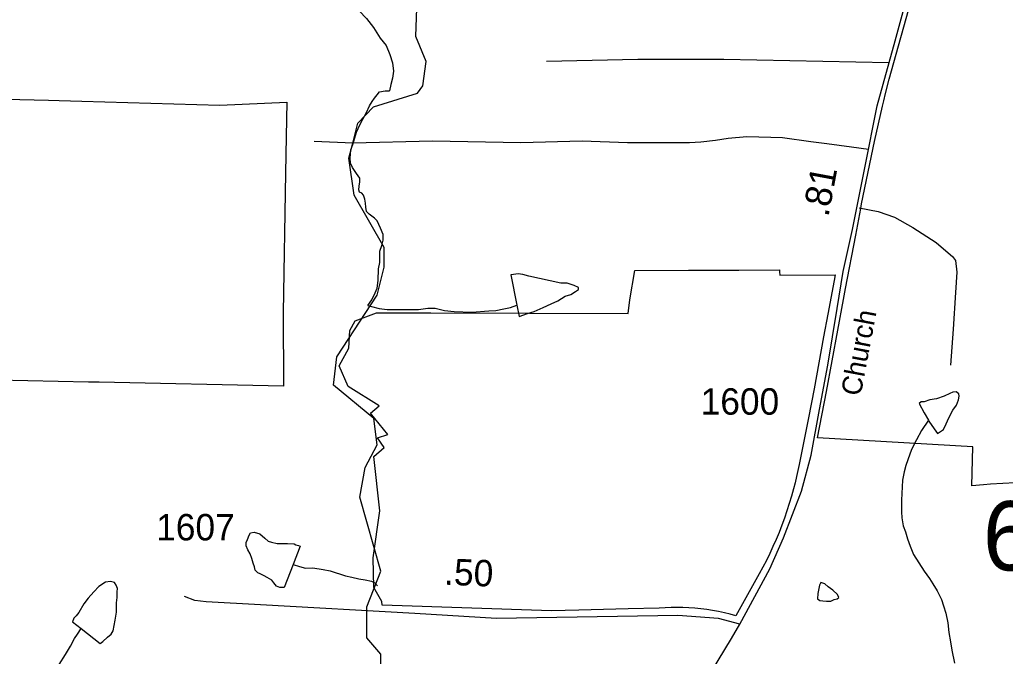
# Model space of a CAD drawing. Extents: x 2001466 to 2224147, y 644118 to 847247.
# Drawn here: x 2025404 to 2030071, y 741433 to 744449 of the extents above; entities that cross this region are included whole.
import ezdxf

# ---------------------------------------------------------------- set-up
doc = ezdxf.new("R2010")
doc.units = 0
for name, color, linetype in [('Exist Boundary Political City Limit New', 7, 'Continuous'), ('Exist Hydrographic Creek Single Shore', 7, 'Continuous'), ('Exist Hydrographic Misc Water Feature', 7, 'Continuous'), ('Exist Road Non-System Type 51', 7, 'Continuous'), ('Exist Road Secondary Mileage Hundredths English Label', 7, 'Continuous'), ('Exist Road Secondary Structure Standard Bridge Number Label', 7, 'Continuous'), ('Exist Road Secondary Type 51 Attributed', 7, 'Continuous'), ('Exist Road Secondary Type 51 Label', 7, 'Continuous'), ('Exist Road Secondary Type 51 Number Label', 7, 'Continuous'), ('Map Preparation Boundary City Limit Buffer Line', 7, 'Continuous')]:
    doc.layers.add(name, color=color, linetype=linetype)

msp = doc.modelspace()

# ---------------------------------------------------------------- linework, layer by layer
at = {"layer": 'Exist Boundary Political City Limit New'}
for points in [[(2030175.2, 742257.9), (2030000, 742248.8), (2029967.6, 742244.5), (2029911.8, 742239.7), (2029917.6, 742425.9), (2029180.8, 742467.8), (2029223.9, 742688), (2029304.5, 743123.6), (2029314.2, 743174.9), (2029362.5, 743428.4), (2029386.4, 743553.9), (2029390.6, 743576.4), (2029451, 743872.3), (2029489.6, 744039.3), (2029495.4, 744064.6), (2029503.8, 744098.9), (2029520.9, 744167.3), (2029634.6, 744574.3)], [(2025133, 744076.4), (2025540.9, 744066.6), (2025591.6, 744065.4), (2025698.8, 744062.1)], [(2025698.8, 744062.1), (2026351.5, 744043.4), (2026668.2, 744057.2), (2026665.6, 743895.6), (2026662.8, 743720.9), (2026651.9, 743062), (2026652.6, 742713.2), (2025780.2, 742731.1), (2025729.9, 742732.1), (2025153.8, 742743.8)], [(2029001.8, 743263.9), (2029001.9, 743254.9), (2029002.6, 743238.8), (2029265.5, 743239.8), (2029260.5, 743213.2), (2029230.4, 743053.8), (2029210.5, 742946.1), (2029165, 742699.6), (2029138.4, 742563.2), (2029113.4, 742435.6), (2029095, 742342.1), (2029089.1, 742312.9), (2029082.6, 742283.9), (2029075.6, 742254.9), (2029068.2, 742226.2), (2029058.5, 742191.2), (2029048.1, 742156.4), (2029037, 742121.8), (2029025.1, 742087.5), (2029012.6, 742053.4), (2028999.4, 742019.6), (2028985.4, 741986.1), (2028970.8, 741952.8), (2028955.5, 741919.9), (2028939.5, 741887.2), (2028922.9, 741855), (2028905.5, 741823.1), (2028795.6, 741625.1), (2028768.2, 741632.2), (2028740.8, 741638.8), (2028713, 741644.5), (2028685.1, 741649.5), (2028657.2, 741653.8), (2028629.1, 741657.3), (2028601, 741660.1), (2028572.8, 741662.1), (2028544.5, 741663.3), (2028516.2, 741663.9), (2028488, 741663.6), (2028459.6, 741662.6), (2028431.4, 741660.9), (2028285.6, 741657.4), (2028050.8, 741651.7), (2027921.9, 741648.6), (2027119.6, 741675.4), (2027119.4, 741692.8), (2027081.6, 741759.4), (2027077.4, 741899.3), (2027109, 742122.2), (2027080.5, 742379.8), (2027130.1, 742422), (2027099, 742467.8), (2027147.9, 742482.9), (2027065, 742584.1), (2027106.4, 742619.1), (2026958.6, 742710.9), (2026916.5, 742809.6), (2026963.2, 742891.8), (2026966.5, 742977), (2026992, 743022.5), (2027094, 743060.1), (2027350.8, 743059.2), (2028284.4, 743056.6), (2028292.2, 743121.7), (2028317.2, 743261.2), (2028570.6, 743262.4), (2028809.8, 743261.9), (2029001.8, 743263.9)]]:
    msp.add_lwpolyline(points, dxfattribs=at)
at = {"layer": 'Exist Hydrographic Creek Single Shore'}
for points in [[(2026981.3, 743863.6), (2027005.3, 743958.5), (2027079.3, 744035.7), (2027288.2, 744100.4), (2027313.2, 744136), (2027329.2, 744250.5), (2027279.2, 744369.6), (2027287.2, 744592.6), (2027396.3, 744859.4), (2027654.2, 745126.5), (2027929.2, 745334.1), (2028005.2, 745607.9)], [(2027048.3, 741647.4), (2027048.3, 741667.5), (2027114.3, 741836.8), (2027014.3, 742186.6), (2027039.3, 742327.1), (2027097.3, 742434.2), (2027080.3, 742559.3), (2026889.2, 742717.4), (2026905.4, 742851.6), (2027097.3, 743142.9), (2027130.3, 743276.8), (2027130.3, 743368.7), (2026988.2, 743617.7), (2026963.2, 743792), (2026981.3, 743863.6)], [(2026987.2, 739982.2), (2026990.3, 740087.1), (2026965.3, 740609.4), (2027023.3, 740785.4), (2026998.3, 740986), (2027114.3, 741269.1), (2027114.3, 741443), (2027048.3, 741519.8), (2027048.3, 741647.4)]]:
    msp.add_lwpolyline(points, dxfattribs=at)
at = {"layer": 'Exist Hydrographic Misc Water Feature'}
for points in [[(2026726.6, 744860.8), (2026751.2, 744834.9), (2026797.3, 744795.4), (2026829.5, 744777.5), (2026879.8, 744746.1), (2026900.1, 744720.3), (2026912.4, 744678.2), (2026926.5, 744631.9), (2026936.8, 744594), (2026938.8, 744570.2), (2026961.2, 744540.2), (2026987.4, 744514.2), (2027011.6, 744490.8), (2027045.7, 744454.8), (2027080.1, 744411.4), (2027110.4, 744361.6), (2027138.7, 744325.7), (2027156.8, 744283.5), (2027169.1, 744243.9), (2027173.4, 744205.3), (2027169.7, 744171.7), (2027161.9, 744141.5), (2027154.3, 744111.4)], [(2027053.2, 743094.6), (2027070.9, 743122.2), (2027086.7, 743154.6), (2027096.5, 743176.6), (2027102.2, 743212.6), (2027103.7, 743269.1), (2027109.6, 743298.6), (2027109.2, 743352.7), (2027119.1, 743378.8), (2027125, 743404.8), (2027124.8, 743431.1), (2027112.5, 743460.9), (2027104.5, 743479.1), (2027096.3, 743496.5), (2027084.2, 743509.1), (2027058.2, 743526.8), (2027046.1, 743540.2), (2027043.8, 743560.7), (2027041.8, 743578.8), (2027037.7, 743598.6), (2027031.5, 743616.7), (2027023.5, 743626.8), (2027013.5, 743631.9), (2027009.2, 743642.7), (2027011.2, 743660.7), (2027015.1, 743680.2), (2027014.7, 743698.3), (2026998.7, 743720), (2026980.6, 743748.3), (2026970.4, 743769.7), (2026968.3, 743791.9), (2026972, 743832.1), (2026981.9, 743858.1), (2026999.5, 743916), (2027015.1, 743950.1), (2027028.8, 743976.9), (2027046.9, 744008.6), (2027060.6, 744041.1), (2027072.5, 744060.5), (2027084.2, 744076.7), (2027096.3, 744092.8), (2027108.2, 744107.4), (2027134.2, 744110.9), (2027154.3, 744111.4)], [(2027758.2, 743096.7), (2027768.9, 743042.3), (2027808.9, 743056.3), (2027840.6, 743066.3), (2027882.7, 743085.1), (2027920.6, 743103.1), (2027952.4, 743117.3), (2027986.2, 743138.7), (2028014.3, 743147.2), (2028036.5, 743161.5), (2028050.2, 743171.1), (2028050.2, 743179.2), (2028030.1, 743189.5), (2027996.1, 743200.9), (2027966.3, 743200.6), (2027814, 743234.1), (2027786.1, 743242.1), (2027764.2, 743244.2), (2027742, 743242.1), (2027730.1, 743239.9), (2027758.2, 743096.7)], [(2027053.2, 743094.6), (2027070.5, 743089.4), (2027106.8, 743081.2), (2027144.5, 743075.5), (2027292.5, 743075.8), (2027336.6, 743082.2), (2027370.5, 743082.3), (2027414.7, 743070.8), (2027460.7, 743066.6), (2027544.7, 743063.2), (2027624.7, 743069.8), (2027658.8, 743071.6), (2027696.7, 743078.2), (2027728.7, 743085.7), (2027758.2, 743096.7)], [(2029706.6, 742550.7), (2029709.1, 742546.6), (2029733.5, 742510), (2029749.3, 742488.4), (2029777.4, 742506.7), (2029791.1, 742534.2), (2029803, 742562.7), (2029822.9, 742598.4), (2029838.9, 742622.7), (2029848.7, 742647.1), (2029852.6, 742665), (2029850.6, 742676.6), (2029838.7, 742685.1), (2029822.7, 742684.5), (2029808.5, 742678.3), (2029780.6, 742664.9), (2029744.5, 742652.5), (2029712.6, 742648.2), (2029686.7, 742638.1), (2029672.8, 742638.4), (2029662.3, 742630.4), (2029686.9, 742586.4), (2029706.6, 742550.7)], [(2029706.6, 742550.7), (2029674.4, 742503), (2029650.6, 742458.3), (2029627.1, 742412.1), (2029609.2, 742364.1), (2029599.6, 742336.4), (2029591.6, 742306.2), (2029584, 742267.8), (2029578.7, 742171.9), (2029578.9, 742117.8), (2029581.1, 742088.2), (2029587.7, 742050.4), (2029597.7, 742022.2), (2029608, 741990), (2029620.3, 741954.6), (2029636.5, 741914.8), (2029687.1, 741836.7), (2029711.5, 741800.9), (2029727.7, 741776.8), (2029747.8, 741743.6), (2029768.1, 741701.3), (2029778.4, 741671.6), (2029788.8, 741637.7), (2029799.1, 741591.6), (2029803.2, 741545.5), (2029811.6, 741501.9), (2029818, 741461.6), (2029830.5, 741399.8)], [(2026698.5, 741868.2), (2026655.8, 741759.1), (2026635.8, 741758.7), (2026619.8, 741764.8), (2026607.5, 741780.6), (2026597.6, 741793.1), (2026575.5, 741806.7), (2026561.5, 741814.4), (2026543.5, 741822.9), (2026531.4, 741828.9), (2026519.5, 741840.7), (2026515.2, 741856.3), (2026509.2, 741874.5), (2026503.1, 741896.8), (2026495.1, 741918.2), (2026484.8, 741936.5), (2026476.8, 741956.4), (2026476.8, 741971.9), (2026482.8, 741986.6), (2026490.6, 742006.1), (2026496.5, 742018.3), (2026514.8, 742020.4), (2026540.6, 742012.5), (2026564.8, 741993.1), (2026580.8, 741978.9), (2026596.8, 741972.8), (2026622.8, 741967.3), (2026642.7, 741966.9), (2026672.7, 741967.1), (2026703, 741965.7), (2026711, 741961.4), (2026724.9, 741957.1), (2026732.9, 741955.2), (2026698.5, 741868.2)], [(2026698.5, 741868.2), (2026729.3, 741857.7), (2026757.3, 741849.7), (2026791.4, 741851.5), (2026841.4, 741843.9), (2026873.4, 741838.3), (2026947.4, 741814.7), (2026977.4, 741808.3), (2027009.6, 741800.3), (2027039.5, 741794.7), (2027069.8, 741788.4), (2027085.6, 741780.7), (2027099, 741767.3)], [(2025695.6, 741563.8), (2025784.6, 741493.1), (2025798.5, 741503.5), (2025820.5, 741523.5), (2025836.5, 741537.2), (2025846.1, 741553.4), (2025856.1, 741604), (2025861.9, 741641.6), (2025861.9, 741685.9), (2025865.8, 741712.1), (2025865.6, 741737.5), (2025867.6, 741753.9), (2025861.5, 741769.6), (2025853.3, 741782.1), (2025833.4, 741787.4), (2025811.2, 741783.7), (2025779.5, 741763.1), (2025755.5, 741739), (2025727.8, 741707.5), (2025707.7, 741680.9), (2025683.9, 741641.1), (2025672.2, 741625), (2025660.1, 741612.9), (2025654.2, 741596.6), (2025695.6, 741563.8)], [(2029182.1, 741705.1), (2029191.9, 741697.5), (2029206.1, 741695.6), (2029224.1, 741693.5), (2029244.2, 741694), (2029259.8, 741701.8), (2029274, 741705.7), (2029282.2, 741712), (2029275.8, 741726.1), (2029253.9, 741746.3), (2029231.7, 741761.5), (2029215.5, 741775.8), (2029197.5, 741781.9), (2029191.7, 741769.7), (2029183.7, 741729.7), (2029182.1, 741705.1)], [(2025448.9, 741034.9), (2025459.8, 741079.7), (2025463.3, 741114.2), (2025471.1, 741157.5), (2025484.8, 741205.6), (2025502.4, 741256.1), (2025535.9, 741316.1), (2025567.4, 741360.5), (2025591.2, 741394.5), (2025621.2, 741440.7), (2025644.5, 741481.1), (2025664.4, 741516.8), (2025678.4, 741537.1), (2025695.6, 741563.8)]]:
    msp.add_lwpolyline(points, dxfattribs=at)
at = {"layer": 'Exist Road Non-System Type 51'}
msp.add_line((2026981.3, 743863.6), (2026797.9, 743871.8), dxfattribs=at)
for points in [[(2027899, 744251.5), (2028330.5, 744262), (2028737.5, 744262), (2029520, 744245.1)], [(2029422.5, 743834.2), (2029342, 743845.4), (2029226.1, 743859.8), (2029150.1, 743869.9), (2029016.3, 743888.2), (2028960.1, 743890.4), (2028846.2, 743893.4), (2028758.5, 743886.4), (2028698.9, 743875.9), (2028628.7, 743868.8), (2028576.1, 743865.3), (2028502.4, 743865.3), (2028281.4, 743865.3), (2028067.4, 743872.4), (2027776.3, 743865.3), (2027358.8, 743872.4), (2026981.3, 743863.6)], [(2029379.5, 743556.6), (2029469.2, 743539.2), (2029545.3, 743513), (2029633.1, 743464.8), (2029742.8, 743392.4), (2029800.8, 743344.4), (2029820.7, 743326.2), (2029834.7, 743308.3), (2029840.6, 743252.2), (2029834.2, 743156.3), (2029823.9, 742982.5), (2029811.6, 742811.7)]]:
    msp.add_lwpolyline(points, dxfattribs=at)
at = {"layer": 'Exist Road Secondary Type 51 Attributed'}
for points in [[(2028814.2, 741585.1), (2028955.8, 741847.6), (2029020.2, 741994.1), (2029105, 742215.5), (2029150.9, 742386.2), (2029191.1, 742602), (2029230.2, 742812.1), (2029274.4, 743081), (2029303.4, 743255), (2029347.2, 743454.6), (2029405.1, 743746.9), (2029463.5, 744040.7), (2029548.8, 744349.1), (2029615.9, 744593.9), (2029707.7, 744872.4), (2029737, 745000.4), (2029748.3, 745115.6), (2029748.3, 745196.1), (2029724.1, 745307.2), (2029674.3, 745447.3), (2029578.7, 745706.1)], [(2028814.2, 741585.1), (2028712.3, 741612.4), (2028520.5, 741625.4), (2027661.3, 741612.5), (2027275.1, 741635.1), (2026544.6, 741676.9), (2026286.3, 741690.5), (2026234, 741697.1), (2026184.7, 741716)], [(2028574, 739554.6), (2028576.9, 739877.5), (2028578.1, 740226.1), (2028575.7, 740480.5), (2028576.9, 740774.4), (2028586.5, 741088.4), (2028605.4, 741187.4), (2028648.1, 741309), (2028774.8, 741516.7), (2028814.2, 741585.1)]]:
    msp.add_lwpolyline(points, dxfattribs=at)
at = {"layer": 'Map Preparation Boundary City Limit Buffer Line'}
for points in [[(2030175.2, 742257.9), (2030000, 742248.8), (2029967.6, 742244.5), (2029911.8, 742239.7), (2029917.6, 742425.9), (2029180.8, 742467.8), (2029223.9, 742688), (2029304.5, 743123.6), (2029314.2, 743174.9), (2029362.5, 743428.4), (2029386.4, 743553.9), (2029390.6, 743576.4), (2029451, 743872.3), (2029489.6, 744039.3), (2029495.4, 744064.6), (2029503.8, 744098.9), (2029520.9, 744167.3), (2029634.6, 744574.3)], [(2025133, 744076.4), (2025540.9, 744066.6), (2025591.6, 744065.4), (2025698.8, 744062.1)], [(2025698.8, 744062.1), (2026351.5, 744043.4), (2026668.2, 744057.2), (2026665.6, 743895.6), (2026662.8, 743720.9), (2026651.9, 743062), (2026652.6, 742713.2), (2025780.2, 742731.1), (2025729.9, 742732.1), (2025153.8, 742743.8)], [(2029001.8, 743263.9), (2029001.9, 743254.9), (2029002.6, 743238.8), (2029265.5, 743239.8), (2029260.5, 743213.2), (2029230.4, 743053.8), (2029210.5, 742946.1), (2029165, 742699.6), (2029138.4, 742563.2), (2029113.4, 742435.6), (2029095, 742342.1), (2029089.1, 742312.9), (2029082.6, 742283.9), (2029075.6, 742254.9), (2029068.2, 742226.2), (2029058.5, 742191.2), (2029048.1, 742156.4), (2029037, 742121.8), (2029025.1, 742087.5), (2029012.6, 742053.4), (2028999.4, 742019.6), (2028985.4, 741986.1), (2028970.8, 741952.8), (2028955.5, 741919.9), (2028939.5, 741887.2), (2028922.9, 741855), (2028905.5, 741823.1), (2028795.6, 741625.1), (2028768.2, 741632.2), (2028740.8, 741638.8), (2028713, 741644.5), (2028685.1, 741649.5), (2028657.2, 741653.8), (2028629.1, 741657.3), (2028601, 741660.1), (2028572.8, 741662.1), (2028544.5, 741663.3), (2028516.2, 741663.9), (2028488, 741663.6), (2028459.6, 741662.6), (2028431.4, 741660.9), (2028285.6, 741657.4), (2028050.8, 741651.7), (2027921.9, 741648.6), (2027119.6, 741675.4), (2027119.4, 741692.8), (2027081.6, 741759.4), (2027077.4, 741899.3), (2027109, 742122.2), (2027080.5, 742379.8), (2027130.1, 742422), (2027099, 742467.8), (2027147.9, 742482.9), (2027065, 742584.1), (2027106.4, 742619.1), (2026958.6, 742710.9), (2026916.5, 742809.6), (2026963.2, 742891.8), (2026966.5, 742977), (2026992, 743022.5), (2027094, 743060.1), (2027350.8, 743059.2), (2028284.4, 743056.6), (2028292.2, 743121.7), (2028317.2, 743261.2), (2028570.6, 743262.4), (2028809.8, 743261.9), (2029001.8, 743263.9)]]:
    msp.add_lwpolyline(points, dxfattribs=at)

# ---------------------------------------------------------------- texts
at = {"layer": 'Exist Road Secondary Mileage Hundredths English Label'}
for s, rotation, p in [('.81', 79.4396, (2029232.8, 743510.8)), ('.50', 357.5394, (2027411.9, 741772.3))]:
    msp.add_text(s, height=125, rotation=rotation, dxfattribs=at).set_placement(p)
at = {"layer": 'Exist Road Secondary Structure Standard Bridge Number Label'}
msp.add_text('67', height=328.08, dxfattribs=at).set_placement((2029964.2, 741839.7))
at = {"layer": 'Exist Road Secondary Type 51 Label'}
msp.add_text('Church', height=95, rotation=79.2705, dxfattribs=at).set_placement((2029385.2, 742662))
at = {"layer": 'Exist Road Secondary Type 51 Number Label'}
for s, p in [('1600', (2028628.3, 742577.5)), ('1607', (2026050.3, 741982))]:
    msp.add_text(s, height=125, dxfattribs=at).set_placement(p)

doc.saveas('drawing.dxf')
